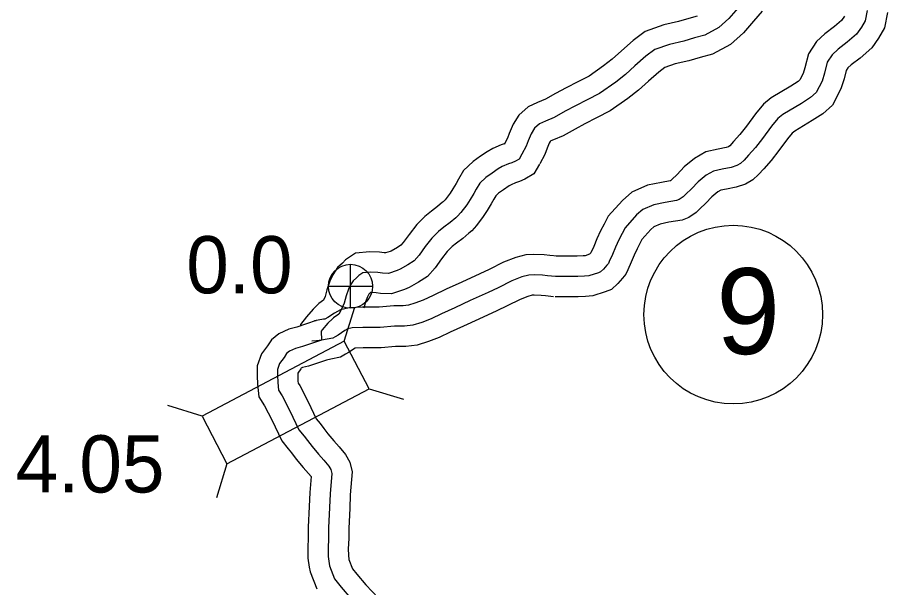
# Model space of a CAD drawing. Extents: x 31699 to 244310, y -8841 to 11474.
# Drawn here: x 136382.3 to 136810.9, y -1462.3 to -1181.6 of the extents above; entities that cross this region are included whole.
import ezdxf

# ---------------------------------------------------------------- set-up
doc = ezdxf.new("R2010")
doc.units = 0
for name, color, linetype in [('B_Logo', 7, 'Continuous'), ('Level 21', 7, 'Continuous'), ('Level 55', 7, 'Continuous'), ('R_Border Notes', 7, 'Continuous'), ('R_XS_EARTHWORK_STAGE1', 7, 'Continuous'), ('R_XS_EARTHWORK_STAGE2', 7, 'Continuous'), ('S_WALL', 7, 'Continuous'), ('S_WALL_ANNOT', 7, 'Continuous')]:
    doc.layers.add(name, color=color, linetype=linetype)

msp = doc.modelspace()

# ---------------------------------------------------------------- linework, layer by layer
at = {"layer": 'B_Logo'}
for points in [[(136737.23, -1176.81), (136732.73, -1182.1), (136727.76, -1186.59), (136720.92, -1190.23), (136715.8, -1191.65), (136710.49, -1193.21), (136703.44, -1194.84), (136696.33, -1197.34), (136691.89, -1200.69), (136686.45, -1205.46), (136681.75, -1209.68), (136677.04, -1213.44), (136669.02, -1219.01), (136662.91, -1222.17), (136657.13, -1225.07), (136652.15, -1227.76), (136646.71, -1230.79), (136642.4, -1232.61), (136639.41, -1233.95), (136637.02, -1236.17), (136635.3, -1238.84), (136633.86, -1242.32), (136632.94, -1244.99), (136630.82, -1248.87)], [(136800.91, -1178.21), (136799.93, -1183.16), (136798.08, -1186.3), (136795.64, -1189.78), (136791.06, -1193.81), (136786.49, -1197.23), (136783.64, -1199.91), (136781.19, -1203.59), (136779.82, -1209.07), (136778.64, -1212.95), (136775.74, -1218.5), (136772.89, -1221.05), (136768.44, -1223.87), (136759.35, -1229.38), (136756.9, -1231.4), (136753.72, -1235.15), (136749.36, -1241.11), (136745.85, -1245.59), (136742.47, -1249.34), (136740.22, -1251.82), (136738.43, -1253.43), (136736.71, -1254.51), (136733.85, -1255.39), (136729.46, -1256.27), (136725.08, -1257.23), (136721.56, -1259.24), (136717.58, -1262.53), (136714.27, -1265.95), (136711.55, -1268.56), (136710.23, -1269.84), (136708.24, -1271.18), (136706.98, -1271.72), (136701.33, -1272.61), (136695.74, -1273.77), (136690.36, -1276.19), (136687.31, -1278.81), (136681.62, -1285.11), (136680.17, -1287.92), (136678.52, -1291.13), (136676.87, -1294.61), (136675.42, -1298.22), (136673.84, -1301.69), (136673.38, -1302.7), (136672.65, -1303.63), (136670.93, -1305.58), (136669.54, -1306.85), (136668.48, -1307.26), (136663.83, -1308.81), (136661.57, -1308.95), (136658.31, -1309.1), (136654.18, -1309.12), (136650.26, -1309.2), (136647.4, -1309.15)], [(136630.82, -1248.87), (136629.44, -1251.28), (136627.65, -1252.29), (136625.85, -1253.1), (136624.13, -1253.71), (136621, -1254.99), (136619.08, -1256.13), (136616.1, -1258.21), (136612.98, -1260.3), (136610, -1263.11), (136608.28, -1266.12), (136607.03, -1268.33), (136605.24, -1271.27), (136603.59, -1273.82), (136600.68, -1277.63), (136599.09, -1279.44), (136598.23, -1280.18), (136595.44, -1282.53), (136592.39, -1284.81), (136589.74, -1286.96), (136586.5, -1290.24), (136583.19, -1294.39), (136580.21, -1298.61), (136577.76, -1301.43), (136574.65, -1303.37), (136570.86, -1305.59), (136569.4, -1306.2), (136565.08, -1307.62), (136562.09, -1307.5), (136559.83, -1307.17), (136556.1, -1307.06), (136552.37, -1307.34), (136550.45, -1308.68), (136549.39, -1309.75), (136547.67, -1311.3), (136546.41, -1313.24), (136545.42, -1315.31), (136544.24, -1318.72), (136543.26, -1322.33), (136541.35, -1326.61), (136540.55, -1327.61), (136538.03, -1329.49), (136537.44, -1329.96), (136535.25, -1332.11), (136532.34, -1335.39), (136531.88, -1335.99), (136532.03, -1340.53), (136522.79, -1343.64), (136519.34, -1344.52), (136516.35, -1345.87), (136514.89, -1347.08), (136513.64, -1348.95), (136511.45, -1351.96), (136510.34, -1354.91), (136510.35, -1357.78), (136510.5, -1361.38), (136510.91, -1365.05), (136512.66, -1367.85), (136516.55, -1375.24), (136520.98, -1384.7), (136523.52, -1387.76), (136525.2, -1389.95), (136527.41, -1392.88), (136530.55, -1396.61), (136533.22, -1399.6), (136535.7, -1402.46), (136536.64, -1404.19), (136537.11, -1406.12), (136536.29, -1416.07), (136535.99, -1422.88), (136535.57, -1432.83), (136535.59, -1437.9), (136535.28, -1443.11), (136535.37, -1447.05), (136535.78, -1450.45), (136536.05, -1451.52), (136538.54, -1458.05), (136541.69, -1462.11), (136546.57, -1467.69)], [(136647.4, -1309.15), (136643.47, -1308.76), (136641, -1308.51), (136636.75, -1308.32), (136634.28, -1308.47), (136630.76, -1309.35), (136625.78, -1311.24), (136619.14, -1314.67), (136614.23, -1316.96), (136605.33, -1321), (136597.76, -1324.5), (136591.25, -1327.54), (136586.08, -1329.96), (136581.43, -1331.71), (136577.04, -1333.13), (136572.98, -1333.62), (136568.06, -1333.64), (136561.01, -1334.2), (136556.82, -1334.29), (136552.43, -1334.24), (136547.11, -1334.46), (136545.11, -1334.94), (136543.65, -1335.74), (136540.27, -1337.96), (136538.74, -1338.77), (136537.61, -1339.51), (136534.89, -1340.05), (136532.03, -1340.53), (136529.57, -1340.88), (136527.31, -1341.02)]]:
    msp.add_lwpolyline(points, dxfattribs=at)
at = {"layer": 'Level 21'}
for p, q in [((136546.35, -1324.78), (136546.35, -1303.11)), ((136535.52, -1313.95), (136557.19, -1313.95))]:
    msp.add_line(p, q, dxfattribs=at)
msp.add_circle((136546.35, -1313.95), 10.83, dxfattribs=at)
at = {"layer": 'Level 55'}
for points in [[(136749.16, -1178.41), (136744.78, -1183.36), (136739.92, -1189.08), (136733.54, -1194.84), (136724.65, -1199.57), (136718.55, -1201.27), (136713.02, -1202.88), (136706.23, -1204.46), (136701.12, -1206.26), (136698.21, -1208.45), (136693.09, -1212.94), (136688.21, -1217.31), (136683.02, -1221.46), (136674.19, -1227.59), (136667.45, -1231.08), (136661.75, -1233.94), (136656.96, -1236.53), (136651.1, -1239.79), (136646.39, -1241.77), (136645.01, -1242.4), (136644.75, -1242.63), (136644.2, -1243.5), (136643.21, -1245.87), (136642.12, -1249.04), (136639.61, -1253.65)], [(136810.91, -1179.17), (136809.41, -1186.76), (136806.5, -1191.72), (136803.13, -1196.5), (136797.37, -1201.58), (136792.93, -1204.9), (136791.33, -1206.4), (136790.47, -1207.69), (136789.46, -1211.75), (136787.93, -1216.75), (136783.76, -1224.74), (136778.94, -1229.05), (136773.71, -1232.37), (136765.14, -1237.56), (136763.94, -1238.55), (136761.58, -1241.34), (136757.33, -1247.14), (136753.52, -1252.02), (136749.89, -1256.05), (136747.29, -1258.92), (136744.47, -1261.45), (136740.89, -1263.68), (136736.32, -1265.09), (136731.51, -1266.06), (136728.71, -1266.67), (136727.27, -1267.49), (136724.38, -1269.89), (136721.33, -1273.03), (136718.49, -1275.77), (136716.54, -1277.64), (136713.04, -1280), (136709.76, -1281.4), (136703.12, -1282.45), (136698.85, -1283.34), (136695.78, -1284.72), (136694.31, -1285.99), (136689.91, -1290.85), (136689.06, -1292.5), (136687.49, -1295.55), (136686.04, -1298.61), (136684.62, -1302.15), (136682.94, -1305.85), (136681.99, -1307.92), (136680.35, -1310.02), (136678.07, -1312.6), (136674.89, -1315.52), (136671.85, -1316.67), (136665.76, -1318.71), (136662.11, -1318.94), (136658.55, -1319.1), (136654.31, -1319.12), (136650.27, -1319.2), (136647.2, -1319.14)], [(136789.67, -1180.88), (136788.14, -1183.06), (136784.75, -1186.04), (136780.04, -1189.56), (136775.95, -1193.42), (136771.91, -1199.49), (136770.18, -1206.4), (136769.35, -1209.14), (136767.72, -1212.26), (136766.83, -1213.05), (136763.17, -1215.37), (136753.56, -1221.2), (136749.85, -1224.24), (136745.86, -1228.95), (136741.38, -1235.07), (136738.19, -1239.16), (136735.06, -1242.64), (136733.16, -1244.73), (136732.47, -1245.35), (136731.38, -1245.68), (136727.41, -1246.49), (136721.44, -1247.78), (136715.85, -1250.99), (136710.78, -1255.17), (136707.21, -1258.86), (136704.62, -1261.36), (136703.92, -1262.03), (136703.83, -1262.09), (136699.53, -1262.77), (136692.63, -1264.2), (136684.94, -1267.67), (136680.32, -1271.63), (136673.33, -1279.36), (136671.28, -1283.34), (136669.55, -1286.7), (136667.7, -1290.6), (136666.23, -1294.28), (136664.8, -1297.42), (136664.14, -1298.16), (136661.9, -1298.91), (136661.03, -1298.97), (136658.06, -1299.1), (136654.06, -1299.12), (136650.25, -1299.2), (136647.59, -1299.15)], [(136639.49, -1253.86), (136636.74, -1258.65), (136632.16, -1261.22), (136629.58, -1262.39), (136627.69, -1263.06), (136625.48, -1263.96), (136624.5, -1264.54), (136621.73, -1266.47), (136619.23, -1268.14), (136617.95, -1269.36), (136616.97, -1271.07), (136615.65, -1273.39), (136613.71, -1276.59), (136611.77, -1279.58), (136608.42, -1283.97), (136606.13, -1286.58), (136604.7, -1287.8), (136601.67, -1290.36), (136598.54, -1292.7), (136596.47, -1294.38), (136593.99, -1296.89), (136591.19, -1300.4), (136588.09, -1304.79), (136584.33, -1309.12), (136579.83, -1311.93), (136575.33, -1314.57), (136572.89, -1315.58), (136566.49, -1317.68), (136561.18, -1317.47), (136558.96, -1317.15), (136556.32, -1317.07), (136556.2, -1317.08), (136555.34, -1317.85), (136555.16, -1318.13), (136554.69, -1319.11), (136553.8, -1321.67), (136552.96, -1324.77)], [(136648.37, -1299.19), (136644.47, -1298.81), (136641.74, -1298.53), (136636.67, -1298.31), (136632.76, -1298.54), (136627.76, -1299.79), (136621.7, -1302.09), (136614.73, -1305.69), (136610.05, -1307.88), (136601.16, -1311.91), (136593.55, -1315.43), (136587.02, -1318.47), (136582.18, -1320.74), (136578.12, -1322.27), (136574.89, -1323.32), (136572.37, -1323.62), (136567.64, -1323.64), (136560.51, -1324.21), (136556.77, -1324.29), (136552.27, -1324.24), (136545.72, -1324.51), (136541.47, -1325.53), (136538.49, -1327.17), (136535.18, -1329.34), (136533.79, -1330.07), (136533.08, -1330.22), (136530.51, -1330.65), (136528.56, -1330.92), (136529.4, -1330.87)], [(136646.42, -1319.1), (136642.46, -1318.71), (136640.27, -1318.48), (136636.82, -1318.34), (136635.8, -1318.39), (136633.76, -1318.91), (136629.86, -1320.39), (136623.55, -1323.65), (136618.41, -1326.04), (136609.5, -1330.09), (136601.97, -1333.58), (136595.49, -1336.6), (136589.97, -1339.18), (136584.73, -1341.16), (136579.19, -1342.95), (136573.6, -1343.62), (136568.48, -1343.64), (136561.51, -1344.19), (136556.86, -1344.29), (136552.58, -1344.24), (136548.68, -1344.4), (136545.36, -1346.58), (136543.83, -1347.39), (136541.47, -1348.93), (136536.7, -1349.89), (136534.47, -1350.26)], [(136529.4, -1330.87), (136519.96, -1334.04), (136516.02, -1335.05), (136511.01, -1337.31), (136507.39, -1340.3), (136505.43, -1343.23), (136502.58, -1347.17), (136500.33, -1353.09), (136500.35, -1358.01), (136500.52, -1362.15), (136501.23, -1368.42), (136503.98, -1372.83), (136507.59, -1379.69), (136512.47, -1390.1), (136515.7, -1393.99), (136517.23, -1396), (136519.59, -1399.12), (136523, -1403.16), (136525.72, -1406.2), (136526.95, -1407.64), (136526.31, -1415.44), (136526, -1422.45), (136525.57, -1432.64), (136525.59, -1437.63), (136525.28, -1442.92), (136525.38, -1447.76), (136525.93, -1452.29), (136526.5, -1454.54), (136529.73, -1463)], [(136534.47, -1350.26), (136525.63, -1353.24), (136522.66, -1354), (136522.14, -1354.23), (136521.84, -1354.67), (136520.34, -1356.74), (136520.35, -1357.55), (136520.47, -1360.61), (136520.6, -1361.68), (136521.34, -1362.87), (136525.5, -1370.78), (136529.49, -1379.29), (136531.35, -1381.53), (136533.17, -1383.91), (136535.22, -1386.64), (136538.1, -1390.05), (136540.73, -1393), (136543.97, -1396.74), (136546.04, -1400.56), (136547.21, -1405.32), (136546.27, -1416.71), (136545.98, -1423.32), (136545.57, -1433.02), (136545.59, -1438.18), (136545.29, -1443.3), (136545.35, -1446.34), (136545.62, -1448.55), (136547.36, -1453.1), (136549.41, -1455.75), (136553.94, -1460.93), (136560.22, -1467.44)]]:
    msp.add_lwpolyline(points, dxfattribs=at)
at = {"layer": 'R_Border Notes'}
msp.add_circle((136734.88, -1327.9), 44, dxfattribs=at)
at = {"layer": 'R_XS_EARTHWORK_STAGE1'}
for p, q in [((136543.3, -1341.04), (136548.51, -1324.23)), ((136555.59, -1364.4), (136572.4, -1369.61)), ((136473.22, -1377.93), (136456.41, -1372.72)), ((136485.51, -1401.3), (136480.3, -1418.1))]:
    msp.add_line(p, q, dxfattribs=at)
msp.add_lwpolyline([(136485.51, -1401.3), (136555.59, -1364.4), (136543.3, -1341.04), (136473.22, -1377.93)], close=True, dxfattribs=at)
at = {"layer": 'R_XS_EARTHWORK_STAGE2'}
for points in [[(136717.19, -1180.88), (136713.06, -1182.03), (136707.95, -1183.53), (136700.65, -1185.22), (136691.55, -1188.42), (136685.57, -1192.93), (136679.82, -1197.97), (136675.28, -1202.05), (136671.06, -1205.41), (136663.84, -1210.43), (136658.37, -1213.26), (136652.51, -1216.2), (136647.35, -1218.99), (136642.33, -1221.78), (136638.4, -1223.44), (136633.81, -1225.51), (136629.29, -1229.7), (136626.41, -1234.18), (136624.5, -1238.77), (136623.75, -1240.95), (136622.04, -1244.09)], [(136622.23, -1243.77), (136622.13, -1243.81), (136620.57, -1244.36), (136616.53, -1246.02), (136613.66, -1247.72), (136610.46, -1249.95), (136606.72, -1252.45), (136602.05, -1256.86), (136599.59, -1261.18), (136598.4, -1263.27), (136596.77, -1265.96), (136595.41, -1268.05), (136592.94, -1271.3), (136592.05, -1272.31), (136591.75, -1272.56), (136589.22, -1274.7), (136586.25, -1276.92), (136583.02, -1279.54), (136579.01, -1283.59), (136575.19, -1288.39), (136572.34, -1292.43), (136571.2, -1293.74), (136569.47, -1294.82), (136566.39, -1296.62), (136565.92, -1296.82), (136563.68, -1297.55), (136563, -1297.53), (136560.7, -1297.2), (136555.88, -1297.04), (136548.89, -1297.57), (136543.98, -1301), (136542.49, -1302.51), (136540, -1304.74), (136537.66, -1308.35), (136536.16, -1311.51), (136534.68, -1315.77), (136533.81, -1318.96), (136533, -1320.77), (136531.95, -1321.55), (136530.82, -1322.44), (136528, -1325.21), (136524.62, -1329.02), (136521.76, -1332.74), (136521.78, -1333.43)]]:
    msp.add_lwpolyline(points, dxfattribs=at)

# ---------------------------------------------------------------- texts
at = {"layer": 'R_Border Notes'}
msp.add_text('9', height=42.24, dxfattribs=at).set_placement((136726.53, -1347.3))
at = {"layer": 'S_WALL'}
msp.add_text('4.05', height=28.16, dxfattribs=at).set_placement((136381.43, -1415.49))
at = {"layer": 'S_WALL_ANNOT'}
msp.add_text('0.0', height=28.16, dxfattribs=at).set_placement((136465.49, -1317.42))

doc.saveas('drawing.dxf')
